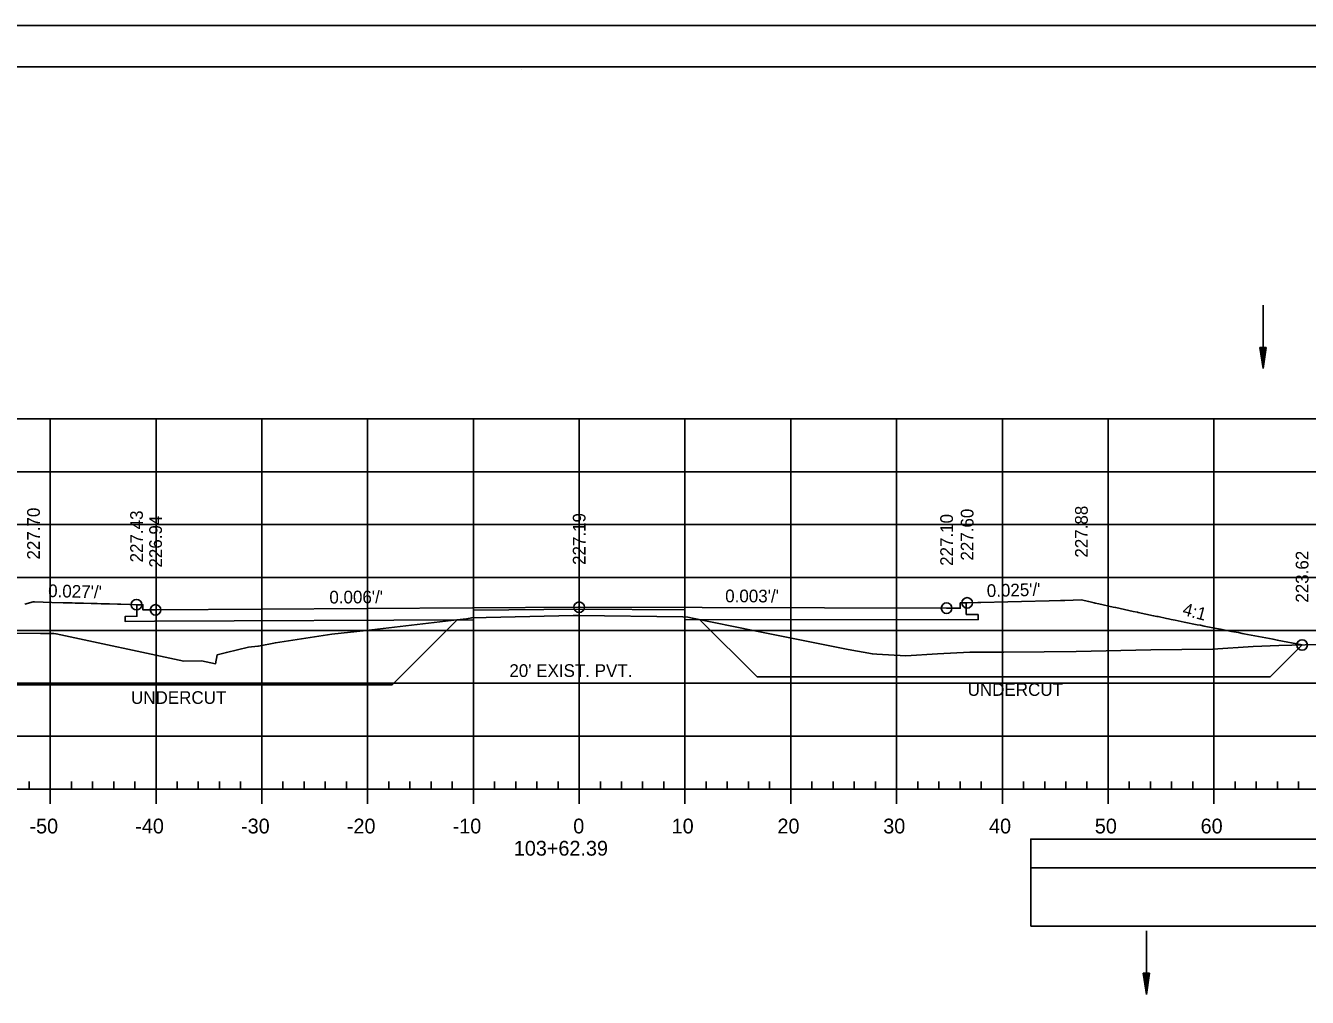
# Model space of a CAD drawing. Extents: x 1386544 to 1388153, y 379785 to 390999.
# Drawn here: x 1386832.9 to 1386954.1, y 381022.7 to 381114.6 of the extents above; entities that cross this region are included whole.
import ezdxf

# ---------------------------------------------------------------- set-up
doc = ezdxf.new("R2010")
doc.units = 0
for name, color, linetype in [('R_Alt Surface', 7, 'Continuous'), ('R_Axis', 7, 'Continuous'), ('R_Axis Annot', 7, 'Continuous'), ('R_Border', 7, 'Continuous'), ('R_Dimension', 7, 'Continuous'), ('R_Exist Surface', 7, 'Continuous'), ('R_Fin Surface', 7, 'Continuous'), ('R_Fin Surface Annot', 7, 'Continuous'), ('R_Grid', 7, 'Continuous'), ('R_No Plot', 7, 'Continuous'), ('R_Striping', 7, 'Continuous'), ('R_Water', 7, 'Continuous')]:
    doc.layers.add(name, color=color, linetype=linetype)

msp = doc.modelspace()

# ---------------------------------------------------------------- linework, layer by layer
at = {"layer": 'R_Alt Surface'}
for points in [[(1386921.82, 381060.01), (1386921.82, 381058.92), (1386922.94, 381058.91), (1386922.94, 381058.41), (1386920.17, 381058.43)], [(1386845.11, 381058.27), (1386842.33, 381058.24), (1386842.33, 381058.74), (1386843.44, 381058.75), (1386843.44, 381059.84)], [(1386875.24, 381059.33), (1386875.24, 381058.41), (1386845.11, 381058.27)], [(1386895.24, 381059.34), (1386885.24, 381059.43), (1386875.24, 381059.33)], [(1386920.17, 381058.43), (1386895.24, 381058.42), (1386895.24, 381059.34)], [(1386875.24, 381053.41), (1386875.24, 381051.41)], [(1386895.24, 381053.41), (1386895.24, 381051.41)], [(1386875.24, 381052.41), (1386895.24, 381052.41)]]:
    msp.add_lwpolyline(points, dxfattribs=at)
at = {"layer": 'R_Axis'}
for p, q in [((1386833.24, 381042.41), (1386833.24, 381043.11)), ((1386837.24, 381042.41), (1386837.24, 381043.11)), ((1386839.24, 381042.41), (1386839.24, 381043.11)), ((1386841.24, 381042.41), (1386841.24, 381043.11)), ((1386843.24, 381042.41), (1386843.24, 381043.11)), ((1386847.24, 381042.41), (1386847.24, 381043.11)), ((1386849.24, 381042.41), (1386849.24, 381043.11)), ((1386851.24, 381042.41), (1386851.24, 381043.11)), ((1386853.24, 381042.41), (1386853.24, 381043.11)), ((1386857.24, 381042.41), (1386857.24, 381043.11)), ((1386859.24, 381042.41), (1386859.24, 381043.11)), ((1386861.24, 381042.41), (1386861.24, 381043.11)), ((1386863.24, 381042.41), (1386863.24, 381043.11)), ((1386867.24, 381042.41), (1386867.24, 381043.11)), ((1386869.24, 381042.41), (1386869.24, 381043.11)), ((1386871.24, 381042.41), (1386871.24, 381043.11)), ((1386873.24, 381042.41), (1386873.24, 381043.11)), ((1386877.24, 381042.41), (1386877.24, 381043.11)), ((1386879.24, 381042.41), (1386879.24, 381043.11)), ((1386881.24, 381042.41), (1386881.24, 381043.11)), ((1386883.24, 381042.41), (1386883.24, 381043.11)), ((1386887.24, 381042.41), (1386887.24, 381043.11)), ((1386889.24, 381042.41), (1386889.24, 381043.11)), ((1386891.24, 381042.41), (1386891.24, 381043.11)), ((1386893.24, 381042.41), (1386893.24, 381043.11)), ((1386897.24, 381042.41), (1386897.24, 381043.11)), ((1386899.24, 381042.41), (1386899.24, 381043.11)), ((1386901.24, 381042.41), (1386901.24, 381043.11)), ((1386903.24, 381042.41), (1386903.24, 381043.11)), ((1386907.24, 381042.41), (1386907.24, 381043.11)), ((1386909.24, 381042.41), (1386909.24, 381043.11)), ((1386911.24, 381042.41), (1386911.24, 381043.11)), ((1386913.24, 381042.41), (1386913.24, 381043.11)), ((1386917.24, 381042.41), (1386917.24, 381043.11)), ((1386919.24, 381042.41), (1386919.24, 381043.11)), ((1386921.24, 381042.41), (1386921.24, 381043.11)), ((1386923.24, 381042.41), (1386923.24, 381043.11)), ((1386927.24, 381042.41), (1386927.24, 381043.11)), ((1386929.24, 381042.41), (1386929.24, 381043.11)), ((1386931.24, 381042.41), (1386931.24, 381043.11)), ((1386933.24, 381042.41), (1386933.24, 381043.11)), ((1386937.24, 381042.41), (1386937.24, 381043.11)), ((1386939.24, 381042.41), (1386939.24, 381043.11)), ((1386941.24, 381042.41), (1386941.24, 381043.11)), ((1386943.24, 381042.41), (1386943.24, 381043.11)), ((1386947.24, 381042.41), (1386947.24, 381043.11)), ((1386949.24, 381042.41), (1386949.24, 381043.11)), ((1386951.24, 381042.41), (1386951.24, 381043.11)), ((1386953.24, 381042.41), (1386953.24, 381043.11)), ((1386740.24, 381042.41), (1387030.24, 381042.41)), ((1386835.24, 381041.01), (1386835.24, 381042.41)), ((1386845.24, 381041.01), (1386845.24, 381042.41)), ((1386855.24, 381041.01), (1386855.24, 381042.41)), ((1386865.24, 381041.01), (1386865.24, 381042.41)), ((1386875.24, 381041.01), (1386875.24, 381042.41)), ((1386885.24, 381041.01), (1386885.24, 381042.41)), ((1386895.24, 381041.01), (1386895.24, 381042.41)), ((1386905.24, 381041.01), (1386905.24, 381042.41)), ((1386915.24, 381041.01), (1386915.24, 381042.41)), ((1386925.24, 381041.01), (1386925.24, 381042.41)), ((1386935.24, 381041.01), (1386935.24, 381042.41)), ((1386945.24, 381041.01), (1386945.24, 381042.41))]:
    msp.add_line(p, q, dxfattribs=at)
at = {"layer": 'R_Border'}
for p, q in [((1386727.24, 381110.7), (1387043.42, 381110.7)), ((1386879.76, 381110.44), (1386879.76, 381110.44)), ((1386879.76, 381110.44), (1386879.76, 381110.44))]:
    msp.add_line(p, q, dxfattribs=at)
at = {"layer": 'R_Dimension'}
for p, q in [((1386873.7, 381058.4), (1386867.55, 381052.26)), ((1386896.66, 381058.42), (1386902.06, 381053.02)), ((1386953.57, 381056.03), (1386950.55, 381053.02))]:
    msp.add_line(p, q, dxfattribs=at)
for points in [[(1386902.06, 381053.02), (1386950.55, 381053.02)], [(1386867.55, 381052.26), (1386826.92, 381052.26)]]:
    msp.add_lwpolyline(points, dxfattribs=at)
at = {"layer": 'R_Exist Surface'}
msp.add_lwpolyline([(1386822.17, 381057.16), (1386834.31, 381057.13), (1386835.57, 381057.13), (1386835.79, 381057.08), (1386847.86, 381054.51), (1386849.54, 381054.54), (1386850.87, 381054.26), (1386851.03, 381055.1), (1386851.9, 381055.33), (1386853.98, 381055.82), (1386854.87, 381055.92), (1386854.93, 381055.92), (1386856.53, 381056.24), (1386861.85, 381057.06), (1386865.1, 381057.4), (1386873.66, 381058.4), (1386874.59, 381058.51), (1386875.09, 381058.6), (1386884.67, 381058.81), (1386885.16, 381058.82), (1386895.04, 381058.68), (1386895.5, 381058.67), (1386895.95, 381058.56), (1386901.85, 381057.36), (1386910.65, 381055.61), (1386912.95, 381055.18), (1386913.36, 381055.16), (1386916.11, 381055.02), (1386919.1, 381055.18), (1386922.16, 381055.35), (1386925.38, 381055.36), (1386929.19, 381055.39), (1386932.21, 381055.43), (1386939.28, 381055.56), (1386945.13, 381055.65), (1386948.96, 381055.88), (1386951.38, 381055.97), (1386963.8, 381056.31)], dxfattribs=at)
at = {"layer": 'R_Fin Surface'}
for points in [[(1386832.85, 381059.9), (1386833.63, 381060.1), (1386833.66, 381060.11), (1386833.74, 381060.11), (1386833.74, 381060.11), (1386833.76, 381060.11), (1386835.4, 381060.06), (1386836.48, 381060.03), (1386836.94, 381060.02), (1386837.08, 381060.02), (1386837.16, 381060.01), (1386837.33, 381060.01), (1386837.6, 381060), (1386838.02, 381059.99), (1386838.38, 381059.98), (1386839.12, 381059.96), (1386839.68, 381059.94), (1386840.07, 381059.93), (1386840.86, 381059.91), (1386841.59, 381059.89), (1386841.74, 381059.89), (1386841.77, 381059.89), (1386841.91, 381059.88), (1386841.91, 381059.88), (1386841.91, 381059.88), (1386842.77, 381059.86), (1386842.82, 381059.86), (1386842.86, 381059.86), (1386843.4, 381059.84), (1386843.49, 381059.84), (1386843.59, 381059.84), (1386844, 381059.84), (1386844, 381059.47), (1386844, 381059.34), (1386844.51, 381059.34), (1386845.19, 381059.35), (1386845.2, 381059.35)], [(1386919.97, 381059.51), (1386919.98, 381059.51), (1386920.9, 381059.51), (1386921.26, 381059.51), (1386921.26, 381059.81), (1386921.26, 381060.01), (1386921.59, 381060.01), (1386921.91, 381060.01), (1386922.92, 381060.04), (1386923.2, 381060.05), (1386925.76, 381060.11), (1386927.04, 381060.15), (1386929.66, 381060.21), (1386930.72, 381060.24), (1386931.14, 381060.25), (1386932.71, 381060.29), (1386933.39, 381060.13), (1386933.41, 381060.13), (1386933.42, 381060.13), (1386933.93, 381060.01), (1386934.01, 381059.99), (1386934.35, 381059.92), (1386935.71, 381059.62), (1386935.95, 381059.57), (1386935.96, 381059.56), (1386937.6, 381059.21), (1386938, 381059.12), (1386938.09, 381059.1), (1386939.53, 381058.8), (1386939.85, 381058.73), (1386939.97, 381058.71), (1386940.75, 381058.54), (1386940.94, 381058.51), (1386941.21, 381058.45), (1386941.56, 381058.38), (1386942.42, 381058.2), (1386943.66, 381057.95), (1386943.97, 381057.89), (1386944.31, 381057.82), (1386945.13, 381057.66), (1386945.85, 381057.52), (1386946.91, 381057.32), (1386947.56, 381057.2), (1386947.9, 381057.13), (1386948.07, 381057.1)], [(1386845.19, 381059.35), (1386845.2, 381059.35), (1386845.2, 381059.35), (1386885.14, 381059.6), (1386885.16, 381059.6), (1386885.16, 381059.6), (1386885.17, 381059.6), (1386885.22, 381059.6), (1386885.22, 381059.6), (1386885.24, 381059.6), (1386885.25, 381059.6), (1386885.25, 381059.6), (1386885.3, 381059.6), (1386885.3, 381059.6), (1386885.31, 381059.6), (1386885.32, 381059.6), (1386919.97, 381059.51), (1386919.98, 381059.51)], [(1386948.08, 381057.1), (1386948.08, 381057.1), (1386950.83, 381056.57), (1386951.23, 381056.5), (1386953.57, 381056.03)]]:
    msp.add_lwpolyline(points, dxfattribs=at)
at = {"layer": 'R_Grid'}
for p, q in [((1386740.24, 381077.41), (1387030.24, 381077.41)), ((1386835.24, 381042.41), (1386835.24, 381077.41)), ((1386845.24, 381042.41), (1386845.24, 381077.41)), ((1386855.24, 381042.41), (1386855.24, 381077.41)), ((1386865.24, 381042.41), (1386865.24, 381077.41)), ((1386875.24, 381042.41), (1386875.24, 381077.41)), ((1386885.24, 381042.41), (1386885.24, 381077.41)), ((1386895.24, 381042.41), (1386895.24, 381077.41)), ((1386905.24, 381042.41), (1386905.24, 381077.41)), ((1386915.24, 381042.41), (1386915.24, 381077.41)), ((1386925.24, 381042.41), (1386925.24, 381077.41)), ((1386935.24, 381042.41), (1386935.24, 381077.41)), ((1386945.24, 381042.41), (1386945.24, 381077.41)), ((1386740.24, 381072.41), (1387030.24, 381072.41)), ((1386740.24, 381067.41), (1387030.24, 381067.41)), ((1386740.24, 381062.41), (1387030.24, 381062.41)), ((1386740.24, 381057.41), (1387030.24, 381057.41)), ((1386740.24, 381052.41), (1387030.24, 381052.41)), ((1386740.24, 381047.41), (1387030.24, 381047.41)), ((1386740.24, 381042.41), (1387030.24, 381042.41))]:
    msp.add_line(p, q, dxfattribs=at)
at = {"layer": 'R_No Plot'}
msp.add_line((1386714.84, 381114.6), (1387048.17, 381114.6), dxfattribs=at)
for points in [[(1386714.83, 381114.6), (1387048.17, 381114.6), (1387048.17, 380901.26), (1386714.83, 380901.26)], [(1386961.16, 381110.7), (1386980.78, 381110.7), (1386980.78, 381100.82), (1386996.89, 381100.82), (1387020.09, 381100.82), (1387020.09, 381076.49), (1387043.42, 381076.49), (1387043.42, 380905.24), (1386727.24, 380905.24), (1386727.24, 381110.7)]]:
    msp.add_lwpolyline(points, close=True, dxfattribs=at)
for centre in [(1386843.4, 381059.84), (1386885.24, 381059.6), (1386919.97, 381059.51), (1386919.97, 381059.51), (1386921.91, 381060.01), (1386845.2, 381059.35), (1386845.2, 381059.35), (1386953.57, 381056.03)]:
    msp.add_circle(centre, 0.5, dxfattribs=at)
at = {"layer": 'R_Striping'}
for points in [[(1386927.92, 381034.97), (1386959.26, 381034.97), (1386959.26, 381037.67), (1386927.92, 381037.67)], [(1386927.92, 381029.45), (1386959.26, 381029.45), (1386959.26, 381034.97), (1386927.92, 381034.97)]]:
    msp.add_lwpolyline(points, close=True, dxfattribs=at)
at = {"layer": 'R_Water'}
for p, q in [((1386949.89, 381088.16), (1386949.89, 381082.16)), ((1386949.59, 381084.16), (1386949.89, 381082.16)), ((1386950.19, 381084.16), (1386949.59, 381084.16)), ((1386949.59, 381084.16), (1386949.89, 381082.16)), ((1386950.19, 381084.16), (1386949.59, 381084.16)), ((1386949.64, 381084.16), (1386949.89, 381082.5)), ((1386949.64, 381084.16), (1386949.89, 381082.5)), ((1386949.69, 381084.16), (1386949.89, 381082.84)), ((1386949.69, 381084.16), (1386949.89, 381082.84)), ((1386949.74, 381084.16), (1386949.89, 381083.17)), ((1386949.74, 381084.16), (1386949.89, 381083.17)), ((1386949.79, 381084.16), (1386949.89, 381083.51)), ((1386949.79, 381084.16), (1386949.89, 381083.51)), ((1386949.84, 381084.16), (1386949.89, 381083.85)), ((1386949.84, 381084.16), (1386949.89, 381083.85)), ((1386950.19, 381084.16), (1386949.89, 381082.16)), ((1386949.98, 381084.16), (1386949.89, 381083.51)), ((1386950.09, 381084.16), (1386949.89, 381082.84)), ((1386950.14, 381084.16), (1386949.89, 381082.5)), ((1386950.04, 381084.16), (1386949.89, 381083.17)), ((1386949.93, 381084.16), (1386949.89, 381083.85)), ((1386950.19, 381084.16), (1386949.89, 381082.16)), ((1386949.98, 381084.16), (1386949.89, 381083.51)), ((1386950.09, 381084.16), (1386949.89, 381082.84)), ((1386950.14, 381084.16), (1386949.89, 381082.5)), ((1386950.04, 381084.16), (1386949.89, 381083.17)), ((1386949.93, 381084.16), (1386949.89, 381083.85)), ((1386938.86, 381028.99), (1386938.86, 381022.99)), ((1386938.56, 381024.99), (1386938.86, 381022.99)), ((1386939.16, 381024.99), (1386938.56, 381024.99)), ((1386938.56, 381024.99), (1386938.86, 381022.99)), ((1386939.16, 381024.99), (1386938.56, 381024.99)), ((1386938.61, 381024.99), (1386938.86, 381023.32)), ((1386938.61, 381024.99), (1386938.86, 381023.32)), ((1386938.66, 381024.99), (1386938.86, 381023.67)), ((1386938.66, 381024.99), (1386938.86, 381023.67)), ((1386938.71, 381024.99), (1386938.86, 381024)), ((1386938.71, 381024.99), (1386938.86, 381024)), ((1386938.76, 381024.99), (1386938.86, 381024.34)), ((1386938.76, 381024.99), (1386938.86, 381024.34)), ((1386938.81, 381024.99), (1386938.86, 381024.67)), ((1386938.81, 381024.99), (1386938.86, 381024.67)), ((1386939.16, 381024.99), (1386938.86, 381022.99)), ((1386938.96, 381024.99), (1386938.86, 381024.34)), ((1386939.06, 381024.99), (1386938.86, 381023.67)), ((1386939.11, 381024.99), (1386938.86, 381023.32)), ((1386939.01, 381024.99), (1386938.86, 381024)), ((1386938.91, 381024.99), (1386938.86, 381024.67)), ((1386939.16, 381024.99), (1386938.86, 381022.99)), ((1386938.96, 381024.99), (1386938.86, 381024.34)), ((1386939.06, 381024.99), (1386938.86, 381023.67)), ((1386939.11, 381024.99), (1386938.86, 381023.32)), ((1386939.01, 381024.99), (1386938.86, 381024)), ((1386938.91, 381024.99), (1386938.86, 381024.67))]:
    msp.add_line(p, q, dxfattribs=at)

# ---------------------------------------------------------------- texts
at = {"layer": 'R_Axis Annot'}
for s, p in [('-50', (1386833.28, 381038.21)), ('-40', (1386843.28, 381038.21)), ('-30', (1386853.28, 381038.21)), ('-20', (1386863.28, 381038.21)), ('-10', (1386873.28, 381038.21)), ('0', (1386884.68, 381038.21)), ('10', (1386893.98, 381038.21)), ('20', (1386903.98, 381038.21)), ('30', (1386913.98, 381038.21)), ('40', (1386923.98, 381038.21)), ('50', (1386933.98, 381038.21)), ('60', (1386943.98, 381038.21)), ('103+62.39', (1386879.06, 381036.11))]:
    msp.add_text(s, height=1.4, dxfattribs=at).set_placement(p)
at = {"layer": 'R_Dimension'}
for p in [(1386842.88, 381050.46), (1386921.96, 381051.22)]:
    msp.add_text('UNDERCUT', height=1.2, dxfattribs=at).set_placement(p)
at = {"layer": 'R_Fin Surface Annot'}
for s, rotation, p in [('227.70', 90, (1386834.26, 381064.11)), ('227.43', 90, (1386844, 381063.84)), ('227.19', 90, (1386885.84, 381063.6)), ('227.60', 90, (1386922.51, 381064.01)), ('227.88', 90, (1386933.31, 381064.29)), ('226.94', 90, (1386845.8, 381063.35)), ('226.94', 90, (1386845.8, 381063.35)), ('227.10', 90, (1386920.57, 381063.51)), ('227.10', 90, (1386920.57, 381063.51)), ('223.62', 90, (1386954.17, 381060.03)), ("0.027'/'", 358.4425, (1386835.03, 381060.57)), ("0.006'/'", 0.3692, (1386861.63, 381059.95)), ("0.003'/'", 359.8515, (1386899.04, 381060.07)), ("0.025'/'", 1.4486, (1386923.78, 381060.56)), ('4:1', 344.9995, (1386942.19, 381058.89))]:
    msp.add_text(s, height=1.2, rotation=rotation, dxfattribs=at).set_placement(p)
at = {"layer": 'R_No Plot'}
for p in [(1386833.62, 381060.06), (1386932.66, 381060.24)]:
    msp.add_text('+', height=0.1, dxfattribs=at).set_placement(p)
at = {"layer": 'R_Water'}
msp.add_text("20' EXIST. PVT.", height=1.2, dxfattribs=at).set_placement((1386878.64, 381053.01))

doc.saveas('drawing.dxf')
